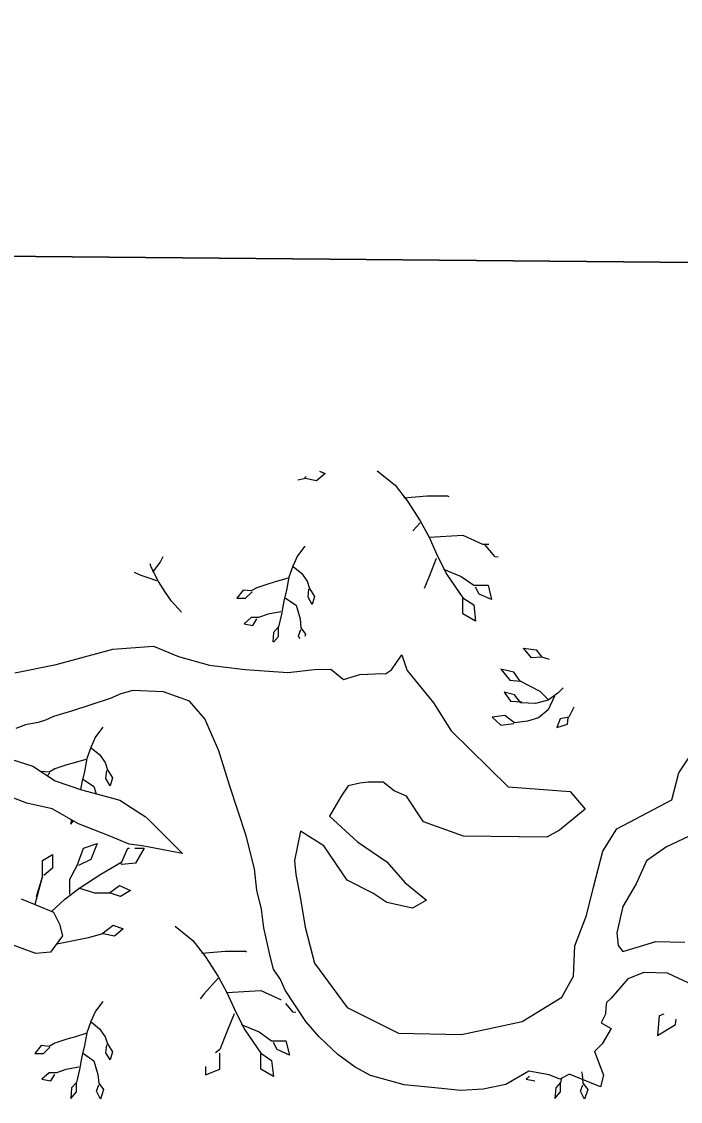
# Model space of a CAD drawing. Extents: x 380424 to 701066, y 1117407 to 1412949.
# Drawn here: x 520780 to 523134, y 1212226 to 1216086 of the extents above; entities that cross this region are included whole.
import ezdxf

# ---------------------------------------------------------------- set-up
doc = ezdxf.new("R2010")
doc.units = 0
for name, color, linetype in [('Islands', 7, 'Continuous'), ('Mangroves', 7, 'Continuous'), ('Section Lines', 7, 'Continuous'), ('Wide Rivers and Canals', 7, 'Continuous')]:
    doc.layers.add(name, color=color, linetype=linetype)

msp = doc.modelspace()

# ---------------------------------------------------------------- linework, layer by layer
at = {"layer": 'Islands'}
for points in [[(523182.2, 1212641.2), (523088.3, 1212685), (523002.8, 1212687.1), (522946.5, 1212664.2), (522886, 1212595.3), (522870.4, 1212580.2), (522867.2, 1212561.9), (522866.7, 1212538.5), (522850.5, 1212507.6), (522886, 1212486.7), (522854.7, 1212432.5), (522827.5, 1212405.3), (522858.8, 1212319.8), (522848.4, 1212278), (522740.2, 1212322.2), (522734.9, 1212322.2), (522703.2, 1212306.4), (522664.8, 1212321.8), (522591.8, 1212334.4), (522510.5, 1212286.4), (522429.1, 1212269.7), (522349.8, 1212265.5), (522268.5, 1212273.8), (522147.5, 1212286.1), (522026.5, 1212319.5), (521972.2, 1212348.7), (521909.6, 1212394.7), (521842.9, 1212457.3), (521796, 1212512.1), (521721.9, 1212624.3), (521705.2, 1212661.8), (521680.2, 1212699.4), (521667.7, 1212745.3), (521645.5, 1212846.3), (521637.1, 1212913.9), (521620.2, 1212981.4), (521611.8, 1213057.4), (521582.2, 1213175.6), (521523.2, 1213357), (521485.2, 1213479.4), (521434.6, 1213593.4), (521379.8, 1213656.7), (521287, 1213690.5), (521177.3, 1213694.7), (521134.2, 1213683), (521096.2, 1213666.2), (520962.1, 1213623), (520894.6, 1213601.8), (520865.1, 1213589.2), (520839.8, 1213580.7), (520793.4, 1213572.3), (520759.6, 1213559.6)], [(520715.5, 1213457.8), (520820.3, 1213424.6), (520899.4, 1213371.8), (520994.3, 1213340.2), (521052.3, 1213324.4), (521131.5, 1213303.3), (521194.8, 1213261.1), (521221.1, 1213245.2), (521231.7, 1213234.7), (521354.4, 1213112.2), (521210.6, 1213139.8), (521164.6, 1213146), (521092.9, 1213175.6), (520983.8, 1213218.9), (520888.8, 1213271.6), (520799.2, 1213292.7), (520714.8, 1213324.4)], [(520778.1, 1212949.9), (520830.8, 1212928.8), (520894.1, 1212902.4), (520915.2, 1212860.2), (520925.8, 1212818), (520883.6, 1212760), (520830.8, 1212754.7), (520683.7, 1212808.3)]]:
    msp.add_lwpolyline(points, dxfattribs=at)
at = {"layer": 'Mangroves'}
msp.add_line((520832.7, 1212958.5), (520854.8, 1213029.3), dxfattribs=at)
for points in [[(521864.5, 1214471.1), (521833.5, 1214444.5)], [(521843.9, 1214478.8), (521864.5, 1214471.1)], [(522050.4, 1214480), (522114.3, 1214428.9)], [(521767.5, 1214447.5), (521789.2, 1214453.4)], [(521789.2, 1214453.4), (521797.3, 1214459.7)], [(521833.5, 1214444.5), (521793.7, 1214453.4)], [(522114.3, 1214428.9), (522159.1, 1214371.4)], [(522146.3, 1214384.2), (522229.4, 1214390.6)], [(522159.1, 1214371.4), (522203.8, 1214301.1)], [(522229.4, 1214390.6), (522299.6, 1214390.6)], [(522299.6, 1214390.6), (522302.7, 1214391.3)], [(522307.5, 1214387.2), (522299.6, 1214390.6)], [(522203.8, 1214294.7), (522177.5, 1214265.2)], [(522203.8, 1214301.1), (522235.7, 1214243.6)], [(522235.7, 1214243.6), (522357.1, 1214250)], [(522235.7, 1214243.6), (522267.7, 1214173.3)], [(522357.1, 1214250), (522427.4, 1214218)], [(521792.1, 1214211.2), (521766.3, 1214176.8)], [(522427.4, 1214218), (522449.9, 1214218)], [(522472.2, 1214173.3), (522433.8, 1214218)], [(521274.7, 1214152.8), (521286.2, 1214174.4)], [(521766.3, 1214176.8), (521749.2, 1214139.6)], [(522261.3, 1214166.9), (522235.7, 1214103)], [(522267.7, 1214173.3), (522299.6, 1214109.4)], [(522482.3, 1214172.2), (522472.2, 1214173.3)], [(521243.3, 1214135.7), (521239, 1214147.8)], [(521269, 1214084.2), (521243.3, 1214135.7)], [(521248.8, 1214117.7), (521274.7, 1214152.8)], [(521749.2, 1214139.6), (521734.9, 1214099.6)], [(521752, 1214136.8), (521780.6, 1214113.9), (521800.6, 1214085.3), (521809.2, 1214059.6), (521826.4, 1214031), (521817.8, 1214002.4), (521803.5, 1214028.1), (521806.4, 1214056.7)], [(522286.9, 1214128.6), (522350.8, 1214103), (522395.5, 1214071.1), (522446.6, 1214071.1), (522459.4, 1214020), (522414.7, 1214039.1), (522401.9, 1214064.7)], [(521203.2, 1214107.1), (521183.9, 1214116.7)], [(521229, 1214098.5), (521203.2, 1214107.1)], [(521263.3, 1214087), (521229, 1214098.5)], [(521294, 1214044.9), (521269, 1214084.2)], [(521732, 1214096.7), (521694.8, 1214085.3), (521663.4, 1214076.7), (521620.4, 1214062.4), (521600.4, 1214051), (521571.8, 1214053.8), (521548.9, 1214025.2), (521580.4, 1214025.2), (521603.3, 1214048.1)], [(521734.9, 1214099.6), (521726.3, 1214053.8)], [(522235.7, 1214103), (522218.3, 1214059.5)], [(522299.6, 1214109.4), (522357.1, 1214026.4)], [(521315.1, 1214014.8), (521294, 1214044.9)], [(521726.3, 1214053.8), (521717.4, 1214014.1)], [(521351.9, 1213975.5), (521315.1, 1214014.8)], [(521717.4, 1214014.1), (521709.1, 1213968)], [(521723.4, 1214025.2), (521760.6, 1213999.5)], [(522357.1, 1214026.4), (522395.5, 1214000.8)], [(522357.1, 1213968.8), (522357.1, 1214026.4)], [(521706.3, 1213976.6), (521660.5, 1213968), (521626.2, 1213956.6), (521600.4, 1213956.6), (521574.7, 1213933.7), (521606.1, 1213928), (521620.4, 1213950.9)], [(521709.1, 1213968), (521697.7, 1213922.3)], [(521760.6, 1213999.5), (521774.9, 1213950.9)], [(522401.9, 1213943.3), (522357.1, 1213968.8)], [(522395.5, 1214000.8), (522401.9, 1213943.3)], [(521774.9, 1213950.9), (521777.8, 1213919.4)], [(521680.5, 1213902.2), (521677.9, 1213868.6)], [(521697.7, 1213922.3), (521680.5, 1213902.2)], [(521697.7, 1213887.9), (521697.7, 1213922.3)], [(521769.2, 1213890.8), (521777.8, 1213913.7)], [(521774.6, 1213880), (521769.2, 1213890.8)], [(521777.8, 1213919.4), (521794.9, 1213896.5)], [(521794.9, 1213896.5), (521792, 1213887.6)], [(521680.2, 1213868), (521697.7, 1213887.9)], [(522601.4, 1213811.8), (522572.8, 1213846.1)], [(522572.8, 1213846.1), (522618.6, 1213840.4)], [(522638.6, 1213814.7), (522601.4, 1213811.8)], [(522618.6, 1213840.4), (522638.6, 1213814.7)], [(522665.7, 1213806.2), (522638.6, 1213814.7)], [(522661.5, 1213663.1), (522632.9, 1213691.7), (522561.4, 1213728.9), (522538.5, 1213760.3), (522492.7, 1213771.8), (522524.2, 1213731.7), (522561.4, 1213728.9)], [(522714.9, 1213705), (522695.8, 1213686)], [(522684.3, 1213674.5), (522661.5, 1213625.9), (522627.1, 1213597.3), (522587.1, 1213585.8), (522541.3, 1213580.1), (522507, 1213605.9), (522461.2, 1213600.1), (522492.7, 1213571.5), (522538.5, 1213577.3)], [(522541.3, 1213680.2), (522504.1, 1213688.8)], [(522504.1, 1213688.8), (522527, 1213657.3)], [(522564.2, 1213651.6), (522541.3, 1213680.2)], [(522661.5, 1213660.2), (522615.7, 1213648.8)], [(522695.8, 1213686), (522661.5, 1213660.2)], [(522527, 1213657.3), (522567.1, 1213654.5)], [(522615.7, 1213648.8), (522564.2, 1213651.6)], [(522753.3, 1213635.1), (522735.8, 1213600.1)], [(522704.4, 1213594.4), (522692.9, 1213563)], [(522735.8, 1213600.1), (522704.4, 1213594.4)], [(522730.1, 1213574.4), (522733, 1213597.3)], [(521070.1, 1213563.5), (521044.4, 1213529.1)], [(522692.9, 1213563), (522730.1, 1213574.4)], [(521044.4, 1213529.1), (521027.2, 1213491.9)], [(521027.2, 1213491.9), (521012.9, 1213451.9)], [(521030.1, 1213489.1), (521058.7, 1213466.2), (521078.7, 1213437.6), (521087.3, 1213411.9), (521104.5, 1213383.3), (521095.9, 1213354.7), (521081.6, 1213380.4), (521084.4, 1213409)], [(520941.4, 1213429), (520898.5, 1213414.7)], [(520972.9, 1213437.6), (520941.4, 1213429)], [(521010.1, 1213449), (520972.9, 1213437.6)], [(521012.9, 1213451.9), (521004.3, 1213406.1)], [(520849.9, 1213406.1), (520849.2, 1213405.3)], [(520878.5, 1213403.3), (520849.9, 1213406.1)], [(520871.4, 1213390.5), (520881.3, 1213400.4)], [(520898.5, 1213414.7), (520878.5, 1213403.3)], [(521004.3, 1213406.1), (520995.5, 1213366.4)], [(520995.5, 1213366.4), (520991, 1213341.3)], [(521001.5, 1213377.5), (521038.7, 1213351.8)], [(521038.7, 1213351.8), (521046.2, 1213326)], [(520957, 1213233.8), (520955.7, 1213217.4)], [(520955.7, 1213217.4), (520965.8, 1213228.9)], [(520952.2, 1212967.3), (520952.2, 1213020.5), (520978.8, 1213069.2), (521000.9, 1213131.1), (521049.6, 1213148.8), (521027.5, 1213091.3), (520983.2, 1213069.2)], [(521138.1, 1213082.4), (521160.2, 1213131.1)], [(521160.2, 1213131.1), (521165.5, 1213131.1)], [(521184.7, 1213131.1), (521217.8, 1213131.1)], [(521217.8, 1213131.1), (521186.8, 1213078)], [(520854.8, 1213086.9), (520890.2, 1213109)], [(520854.8, 1213029.3), (520854.8, 1213086.9)], [(520890.2, 1213109), (520890.2, 1213060.3)], [(521062.9, 1213038.2), (521138.1, 1213082.4)], [(520890.2, 1213060.3), (520859.2, 1213033.7)], [(521138.1, 1213073.6), (521133.8, 1213077.5)], [(521186.8, 1213078), (521138.1, 1213073.6)], [(520828.3, 1212931.9), (520854.8, 1213029.3)], [(520987.6, 1212989.5), (521062.9, 1213038.2)], [(520934.5, 1212949.6), (520987.6, 1212989.5)], [(520983.2, 1212989.5), (521040.7, 1212971.8), (521093.9, 1212971.8), (521129.3, 1212998.3), (521169.1, 1212980.6), (521133.7, 1212958.5), (521093.9, 1212971.8)], [(520828, 1212929.9), (520828.3, 1212931.9)], [(520887.3, 1212905.2), (520934.5, 1212949.6)], [(521067.3, 1212825.7), (521107.1, 1212856.7)], [(521107.1, 1212856.7), (521142.5, 1212843.4)], [(521328.5, 1212852.3), (521392.4, 1212801.2)], [(520912.4, 1212790.3), (521018.6, 1212812.4)], [(521018.6, 1212812.4), (521067.3, 1212825.7)], [(521111.6, 1212816.8), (521071.7, 1212825.7)], [(521142.5, 1212843.4), (521111.6, 1212816.8)], [(520906.3, 1212791.2), (520912.4, 1212790.3)], [(521392.4, 1212801.2), (521437.1, 1212743.7)], [(521424.3, 1212756.5), (521507.4, 1212762.9)], [(521437.1, 1212743.7), (521481.9, 1212673.4)], [(521507.4, 1212762.9), (521577.7, 1212762.9)], [(521577.7, 1212762.9), (521581.9, 1212763.9)], [(521584.4, 1212760), (521577.7, 1212762.9)], [(521481.9, 1212667), (521430.7, 1212609.5)], [(521481.9, 1212673.4), (521513.8, 1212615.9)], [(521513.8, 1212615.9), (521635.2, 1212622.3)], [(521635.2, 1212622.3), (521705.5, 1212590.3)], [(521070.1, 1212583.5), (521044.4, 1212549.1), (521027.2, 1212512), (521012.9, 1212471.9), (521004.3, 1212426.1), (520995.5, 1212386.4), (520987.2, 1212340.3), (520975.7, 1212294.6), (520958.6, 1212274.5), (520955.7, 1212237.4), (520975.7, 1212260.2), (520975.7, 1212294.6)], [(521430.7, 1212609.5), (521418.2, 1212593.4)], [(521513.8, 1212615.9), (521545.8, 1212545.6)], [(521705.5, 1212590.3), (521708, 1212590.3)], [(521539.4, 1212539.2), (521513.8, 1212475.3)], [(521545.8, 1212545.6), (521577.7, 1212481.7)], [(521750.2, 1212545.6), (521724.3, 1212575.9)], [(521759.5, 1212544.6), (521750.2, 1212545.6)], [(521030.1, 1212509.1), (521058.7, 1212486.2), (521078.7, 1212457.6), (521087.3, 1212431.9), (521104.5, 1212403.3), (521095.9, 1212374.7), (521081.6, 1212400.4), (521084.4, 1212429)], [(521564.9, 1212500.9), (521628.8, 1212475.3), (521673.5, 1212443.4), (521724.7, 1212443.4), (521737.4, 1212392.3), (521692.7, 1212411.4), (521679.9, 1212437)], [(523058.5, 1212532.8), (523052.1, 1212462.6)], [(523052.1, 1212462.6), (523116, 1212500.9)], [(523075.2, 1212538.4), (523058.5, 1212532.8)], [(523116, 1212500.9), (523118.5, 1212520.7)], [(521010.1, 1212469), (520972.9, 1212457.6), (520941.4, 1212449), (520898.5, 1212434.7), (520878.5, 1212423.3), (520849.9, 1212426.1), (520827, 1212397.5), (520858.5, 1212397.5), (520881.3, 1212420.4)], [(521513.8, 1212475.3), (521488.2, 1212411.4)], [(521577.7, 1212481.7), (521635.2, 1212398.7)], [(521001.5, 1212397.5), (521038.7, 1212371.8), (521053, 1212323.2), (521055.8, 1212291.7), (521073, 1212268.8), (521061.5, 1212234.5), (521047.2, 1212263.1), (521055.8, 1212286)], [(521488.2, 1212411.4), (521472.9, 1212399.9)], [(521488.2, 1212341.1), (521488.2, 1212398.7)], [(521635.2, 1212398.7), (521673.5, 1212373.1)], [(521635.2, 1212341.2), (521635.2, 1212398.7)], [(520984.3, 1212348.9), (520938.6, 1212340.3), (520904.2, 1212328.9), (520878.5, 1212328.9), (520852.7, 1212306), (520884.2, 1212300.3), (520898.5, 1212323.2)], [(521437.1, 1212350.7), (521437.1, 1212322)], [(521673.5, 1212373.1), (521679.9, 1212315.6)], [(521437.1, 1212322), (521488.2, 1212341.1)], [(521679.9, 1212315.6), (521635.2, 1212341.2)], [(522594.5, 1212316.5), (522582.7, 1212306)], [(522709.5, 1212309.5), (522705.7, 1212294.6)], [(522780.3, 1212332.3), (522783, 1212323.2)], [(522783, 1212323.2), (522785.8, 1212291.7)], [(522582.7, 1212306), (522614.2, 1212300.3)], [(522614.2, 1212300.3), (522614.2, 1212300.3)], [(522688.6, 1212274.6), (522685.7, 1212237.4)], [(522705.7, 1212294.6), (522688.6, 1212274.6)], [(522705.7, 1212260.3), (522705.7, 1212294.6)], [(522777.2, 1212263.1), (522785.8, 1212286)], [(522785.8, 1212291.7), (522803, 1212268.8)], [(522685.7, 1212237.4), (522705.7, 1212260.3)], [(522791.5, 1212234.5), (522777.2, 1212263.1)], [(522803, 1212268.8), (522791.5, 1212234.5)]]:
    msp.add_lwpolyline(points, dxfattribs=at)
at = {"layer": 'Section Lines'}
for points in [[(525973.1, 1220589), (525965.2, 1218913.8), (525950.5, 1215199.4), (520565.2, 1215248.4), (520587.2, 1218130.1), (520603.3, 1220656.1), (520608.2, 1220656), (522215.4, 1220641)], [(525950.5, 1215199.4), (525950.4, 1215167.4), (525956.8, 1210996.7), (525935.5, 1209817.3), (520596, 1209829.5), (520588.6, 1209829.5), (520591.6, 1212164.2), (520562.6, 1215240.9), (520565.2, 1215248.4)]]:
    msp.add_lwpolyline(points, close=True, dxfattribs=at)
at = {"layer": 'Wide Rivers and Canals'}
for points in [[(520755.4, 1213758), (520903.1, 1213787.6), (521105.6, 1213842.4), (521251.5, 1213853.9), (521340.5, 1213816.9), (521451.5, 1213785.9), (521578.5, 1213769.9), (521731.5, 1213758.9), (521826.5, 1213769.9), (521884.6, 1213771.9), (521930.5, 1213734.4), (521988.3, 1213752.4), (522043.2, 1213755.2), (522058.9, 1213755.6), (522080.7, 1213755.2), (522101.1, 1213769.5), (522120.1, 1213794.6), (522139.1, 1213823.1), (522154.5, 1213775.9), (522157.9, 1213767), (522251.8, 1213651.3), (522314.4, 1213551.1), (522518.8, 1213350.8), (522739.9, 1213334.1), (522794.2, 1213271.5), (522702.4, 1213196.3), (522656.5, 1213171.3), (522359.5, 1213173.9), (522216.5, 1213225.9), (522155.8, 1213317.4), (522111.5, 1213336.9), (522072.4, 1213367.5), (522018.1, 1213367.5), (521988.9, 1213363.3), (521947.2, 1213354.9), (521922.2, 1213317.4), (521880.4, 1213246.4), (521980.6, 1213154.6), (522085, 1213083.1), (522149, 1213009.1), (522226.7, 1212945.8), (522176.7, 1212916.6), (522084.9, 1212937.5), (522034.8, 1212970.9), (521943, 1213016.8), (521860.4, 1213139.8), (521776.4, 1213191.8), (521755.3, 1213087.8), (521759.4, 1213037.7), (521776.1, 1212950), (521792.8, 1212849.8), (521826.2, 1212720.4), (521943, 1212561.8), (522126.6, 1212469.9), (522351.9, 1212465.6), (522568.9, 1212511.5), (522710.7, 1212599.2), (522752.4, 1212674.3), (522756.6, 1212782.9), (522798.3, 1212891.4), (522823.4, 1212991.6), (522856.7, 1213121), (522906.8, 1213200.3), (523102.9, 1213304.7), (523127.9, 1213400.7), (523198.9, 1213505.1)], [(523163.4, 1213173.5), (523084.1, 1213135.9), (523013.2, 1213085.8), (522975.7, 1213004.4), (522927.7, 1212923), (522906.8, 1212829.1), (522911, 1212783.1), (522927.7, 1212762.3), (523002.8, 1212785.2), (523046.6, 1212797.8), (523149.3, 1212796.1)]]:
    msp.add_lwpolyline(points, dxfattribs=at)

doc.saveas('drawing.dxf')
